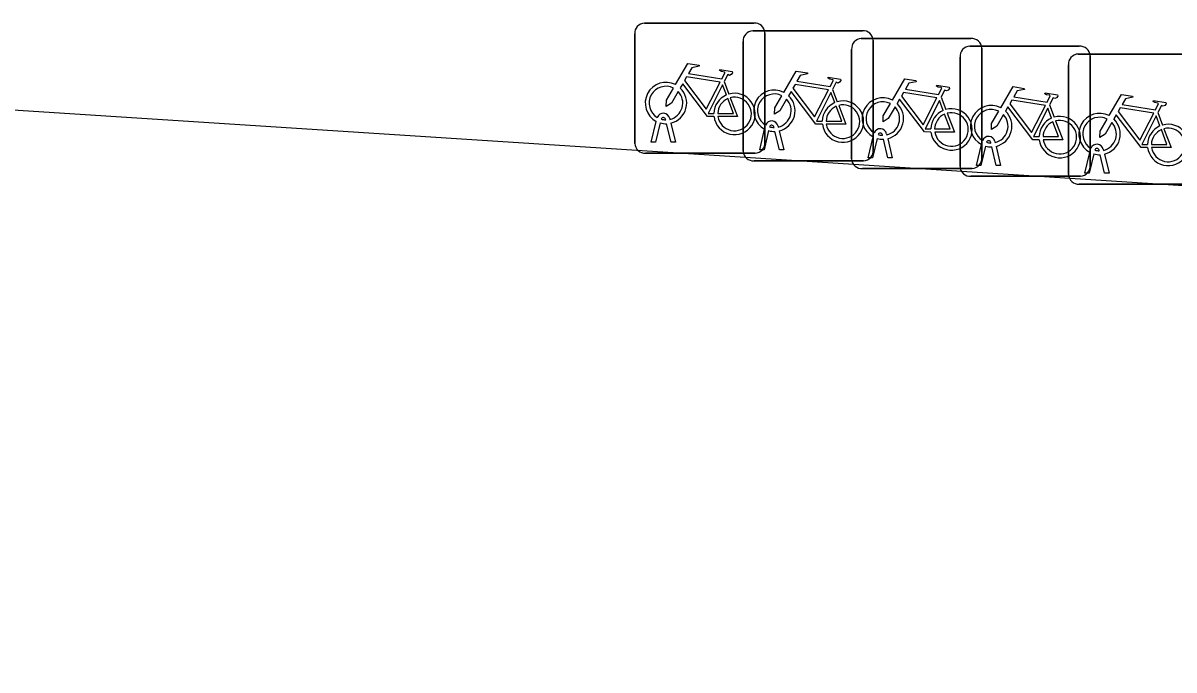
# Model space of a CAD drawing. Extents: x 161848 to 162726, y 385382 to 386521.
# Drawn here: x 162035.54 to 162044.37, y 385625.61 to 385630.58 of the extents above; entities that cross this region are included whole.
import ezdxf

# ---------------------------------------------------------------- set-up
doc = ezdxf.new("R2010")
doc.units = 0
doc.layers.add('IMGEO_Fietsenrek', color=7, linetype='Continuous')
doc.layers.add('IMGEO_Rijbaan_lokaal_open', color=7, linetype='Continuous')

msp = doc.modelspace()

# ---------------------------------------------------------------- linework, layer by layer
at = {"layer": 'IMGEO_Fietsenrek'}
for p, q in [((162040.3089, 385630.5805), (162041.1498, 385630.5805)), ((162041.1498, 385630.5805), (162040.3089, 385630.5805)), ((162040.2345, 385629.6559), (162040.2345, 385630.4968)), ((162040.2345, 385630.4968), (162040.2345, 385629.6559)), ((162041.1409, 385630.5215), (162041.9818, 385630.5215)), ((162041.9818, 385630.5215), (162041.1409, 385630.5215)), ((162041.2335, 385630.5061), (162041.2335, 385629.6652)), ((162041.2335, 385629.6652), (162041.2335, 385630.5061)), ((162041.0665, 385629.5969), (162041.0665, 385630.4378)), ((162041.0665, 385630.4378), (162041.0665, 385629.5969)), ((162041.9739, 385630.4615), (162042.8148, 385630.4615)), ((162042.8148, 385630.4615), (162041.9739, 385630.4615)), ((162042.0655, 385630.4471), (162042.0655, 385629.6062)), ((162042.0655, 385629.6062), (162042.0655, 385630.4471)), ((162042.8059, 385630.4025), (162043.6468, 385630.4025)), ((162043.6468, 385630.4025), (162042.8059, 385630.4025)), ((162041.8995, 385629.5369), (162041.8995, 385630.3778)), ((162041.8995, 385630.3778), (162041.8995, 385629.5369)), ((162042.7315, 385629.4779), (162042.7315, 385630.3188)), ((162042.7315, 385630.3188), (162042.7315, 385629.4779)), ((162042.8985, 385630.3871), (162042.8985, 385629.5462)), ((162042.8985, 385629.5462), (162042.8985, 385630.3871)), ((162043.6379, 385630.3425), (162044.4788, 385630.3425)), ((162044.4788, 385630.3425), (162043.6379, 385630.3425)), ((162043.7305, 385630.3281), (162043.7305, 385629.4872)), ((162043.7305, 385629.4872), (162043.7305, 385630.3281)), ((162043.5635, 385629.4179), (162043.5635, 385630.2588)), ((162043.5635, 385630.2588), (162043.5635, 385629.4179)), ((162040.9212, 385630.1302), (162040.9575, 385630.035)), ((162041.7532, 385630.0712), (162041.7895, 385629.976)), ((162042.5862, 385630.0112), (162042.6225, 385629.916)), ((162043.4182, 385629.9522), (162043.4545, 385629.857)), ((162044.2502, 385629.8922), (162044.2865, 385629.797)), ((162040.3615, 385629.6653), (162040.3998, 385629.8253)), ((162040.4302, 385629.8131), (162040.3949, 385629.6653)), ((162040.4719, 385629.8369), (162040.4709, 385629.8412)), ((162040.513, 385629.6653), (162040.4791, 385629.807)), ((162040.5026, 385629.8484), (162040.5044, 385629.8405)), ((162040.5114, 385629.8113), (162040.5464, 385629.6653)), ((162041.3346, 385629.7894), (162041.3364, 385629.7815)), ((162041.1935, 385629.6063), (162041.2318, 385629.7663)), ((162041.2622, 385629.7541), (162041.2269, 385629.6063)), ((162041.3039, 385629.7779), (162041.3029, 385629.7822)), ((162041.345, 385629.6063), (162041.3111, 385629.748)), ((162041.3434, 385629.7523), (162041.3784, 385629.6063)), ((162042.0265, 385629.5463), (162042.0648, 385629.7063)), ((162042.1369, 385629.7179), (162042.1359, 385629.7222)), ((162042.1676, 385629.7294), (162042.1694, 385629.7215)), ((162040.3949, 385629.6653), (162040.3615, 385629.6653)), ((162040.5464, 385629.6653), (162040.513, 385629.6653)), ((162041.2269, 385629.6063), (162041.1935, 385629.6063)), ((162041.3784, 385629.6063), (162041.345, 385629.6063)), ((162042.0952, 385629.6941), (162042.0599, 385629.5463)), ((162042.178, 385629.5463), (162042.1441, 385629.688)), ((162042.1764, 385629.6923), (162042.2114, 385629.5463)), ((162042.8585, 385629.4873), (162042.8968, 385629.6473)), ((162042.9272, 385629.6351), (162042.8919, 385629.4873)), ((162042.9689, 385629.6589), (162042.9679, 385629.6632)), ((162043.01, 385629.4873), (162042.9761, 385629.629)), ((162042.9996, 385629.6704), (162043.0014, 385629.6625)), ((162043.0084, 385629.6333), (162043.0434, 385629.4873)), ((162043.8316, 385629.6104), (162043.8334, 385629.6025)), ((162041.1591, 385629.5815), (162040.3182, 385629.5815)), ((162040.3182, 385629.5815), (162041.1591, 385629.5815)), ((162041.9911, 385629.5225), (162041.1502, 385629.5225)), ((162041.1502, 385629.5225), (162041.9911, 385629.5225)), ((162042.0599, 385629.5463), (162042.0265, 385629.5463)), ((162042.2114, 385629.5463), (162042.178, 385629.5463)), ((162043.6905, 385629.4273), (162043.7288, 385629.5873)), ((162043.7592, 385629.5751), (162043.7239, 385629.4273)), ((162043.8009, 385629.5989), (162043.7999, 385629.6032)), ((162043.842, 385629.4273), (162043.8081, 385629.569)), ((162043.8404, 385629.5733), (162043.8754, 385629.4273)), ((162042.8241, 385629.4625), (162041.9832, 385629.4625)), ((162041.9832, 385629.4625), (162042.8241, 385629.4625)), ((162042.8919, 385629.4873), (162042.8585, 385629.4873)), ((162043.0434, 385629.4873), (162043.01, 385629.4873)), ((162043.6561, 385629.4035), (162042.8152, 385629.4035)), ((162042.8152, 385629.4035), (162043.6561, 385629.4035)), ((162044.4881, 385629.3435), (162043.6472, 385629.3435)), ((162043.6472, 385629.3435), (162044.4881, 385629.3435)), ((162043.7239, 385629.4273), (162043.6905, 385629.4273)), ((162043.8754, 385629.4273), (162043.842, 385629.4273))]:
    msp.add_line(p, q, dxfattribs=at)
for points in [[(162040.5471, 385630.1072), (162040.6418, 385630.2707), (162040.728, 385630.2569), (162040.7297, 385630.2482), (162040.6736, 385630.2373), (162040.6474, 385630.192), (162040.9026, 385630.1512)], [(162040.8897, 385630.126), (162040.6329, 385630.167), (162040.6162, 385630.1382), (162040.7832, 385629.9179), (162040.8897, 385630.126)], [(162040.9026, 385630.1512), (162040.9276, 385630.2), (162040.9225, 385630.204), (162040.8993, 385630.2077), (162040.8866, 385630.2152), (162040.8856, 385630.2183), (162040.8878, 385630.2229), (162040.9826, 385630.2078), (162040.9849, 385630.1975), (162040.9755, 385630.1851), (162040.9631, 385630.1787), (162040.9486, 385630.1849), (162040.9212, 385630.1302)], [(162041.3791, 385630.0482), (162041.4738, 385630.2117), (162041.56, 385630.1979), (162041.5617, 385630.1892), (162041.5056, 385630.1783), (162041.4794, 385630.133), (162041.7346, 385630.0922)], [(162041.7346, 385630.0922), (162041.7596, 385630.141), (162041.7545, 385630.145), (162041.7313, 385630.1487), (162041.7186, 385630.1562), (162041.7176, 385630.1593), (162041.7198, 385630.1639), (162041.8146, 385630.1488), (162041.8169, 385630.1385), (162041.8075, 385630.1261), (162041.7951, 385630.1197), (162041.7806, 385630.1259), (162041.7532, 385630.0712)], [(162042.2121, 385629.9882), (162042.3068, 385630.1517), (162042.393, 385630.1379), (162042.3947, 385630.1292), (162042.3386, 385630.1183), (162042.3124, 385630.073), (162042.5676, 385630.0322)], [(162040.5678, 385630.0547), (162040.5162, 385629.9655), (162040.4763, 385629.9395), (162040.4775, 385629.987), (162040.532, 385630.0812)], [(162040.8428, 385629.8625), (162040.7931, 385629.8626), (162040.6024, 385630.1143), (162040.5834, 385630.0815)], [(162040.9377, 385630.028), (162040.9084, 385630.1048), (162040.799, 385629.8867), (162040.8417, 385629.8866)], [(162041.6748, 385629.8035), (162041.6251, 385629.8036), (162041.4344, 385630.0553), (162041.4154, 385630.0225)], [(162041.7217, 385630.067), (162041.4649, 385630.108), (162041.4482, 385630.0792), (162041.6152, 385629.8589), (162041.7217, 385630.067)], [(162042.5676, 385630.0322), (162042.5926, 385630.081), (162042.5875, 385630.085), (162042.5643, 385630.0887), (162042.5516, 385630.0962), (162042.5506, 385630.0993), (162042.5528, 385630.1039), (162042.6476, 385630.0888), (162042.6499, 385630.0785), (162042.6405, 385630.0661), (162042.6281, 385630.0597), (162042.6136, 385630.0659), (162042.5862, 385630.0112)], [(162043.0441, 385629.9292), (162043.1388, 385630.0927), (162043.225, 385630.0789), (162043.2267, 385630.0702), (162043.1706, 385630.0593), (162043.1444, 385630.014), (162043.3996, 385629.9732)], [(162040.8717, 385629.8865), (162040.9916, 385629.8863), (162040.9484, 385629.9999)], [(162040.9682, 385630.0068), (162041.0232, 385629.8622), (162040.8731, 385629.8625)], [(162041.3998, 385629.9957), (162041.3482, 385629.9065), (162041.3083, 385629.8805), (162041.3095, 385629.928), (162041.364, 385630.0222)], [(162041.7697, 385629.969), (162041.7404, 385630.0458), (162041.631, 385629.8277), (162041.6737, 385629.8276)], [(162042.2328, 385629.9357), (162042.1812, 385629.8465), (162042.1413, 385629.8205), (162042.1425, 385629.868), (162042.197, 385629.9622)], [(162042.5078, 385629.7435), (162042.4581, 385629.7436), (162042.2674, 385629.9953), (162042.2484, 385629.9625)], [(162042.5547, 385630.007), (162042.2979, 385630.048), (162042.2812, 385630.0192), (162042.4482, 385629.7989), (162042.5547, 385630.007)], [(162042.6027, 385629.909), (162042.5734, 385629.9858), (162042.464, 385629.7677), (162042.5067, 385629.7676)], [(162043.3867, 385629.948), (162043.1299, 385629.989), (162043.1132, 385629.9602), (162043.2802, 385629.7399), (162043.3867, 385629.948)], [(162043.3996, 385629.9732), (162043.4246, 385630.022), (162043.4195, 385630.026), (162043.3963, 385630.0297), (162043.3836, 385630.0372), (162043.3826, 385630.0403), (162043.3848, 385630.0449), (162043.4796, 385630.0298), (162043.4819, 385630.0195), (162043.4725, 385630.0071), (162043.4601, 385630.0007), (162043.4456, 385630.0069), (162043.4182, 385629.9522)], [(162043.8761, 385629.8692), (162043.9708, 385630.0327), (162044.057, 385630.0189), (162044.0587, 385630.0102), (162044.0026, 385629.9993), (162043.9764, 385629.954), (162044.2316, 385629.9132)], [(162044.2316, 385629.9132), (162044.2566, 385629.962), (162044.2515, 385629.966), (162044.2283, 385629.9697), (162044.2156, 385629.9772), (162044.2146, 385629.9803), (162044.2168, 385629.9849), (162044.3116, 385629.9698), (162044.3139, 385629.9595), (162044.3045, 385629.9471), (162044.2921, 385629.9407), (162044.2776, 385629.9469), (162044.2502, 385629.8922)], [(162041.7037, 385629.8275), (162041.8236, 385629.8273), (162041.7804, 385629.9409)], [(162041.8002, 385629.9478), (162041.8552, 385629.8032), (162041.7051, 385629.8035)], [(162042.5367, 385629.7675), (162042.6566, 385629.7673), (162042.6134, 385629.8809)], [(162042.6332, 385629.8878), (162042.6882, 385629.7432), (162042.5381, 385629.7435)], [(162043.0648, 385629.8767), (162043.0132, 385629.7875), (162042.9733, 385629.7615), (162042.9745, 385629.809), (162043.029, 385629.9032)], [(162043.3398, 385629.6845), (162043.2901, 385629.6846), (162043.0994, 385629.9363), (162043.0804, 385629.9035)], [(162043.4347, 385629.85), (162043.4054, 385629.9268), (162043.296, 385629.7087), (162043.3387, 385629.7086)], [(162044.1718, 385629.6245), (162044.1221, 385629.6246), (162043.9314, 385629.8763), (162043.9124, 385629.8435)], [(162044.2187, 385629.888), (162043.9619, 385629.929), (162043.9452, 385629.9002), (162044.1122, 385629.6799), (162044.2187, 385629.888)], [(162043.3687, 385629.7085), (162043.4886, 385629.7083), (162043.4454, 385629.8219)], [(162043.4652, 385629.8288), (162043.5202, 385629.6842), (162043.3701, 385629.6845)], [(162043.8968, 385629.8167), (162043.8452, 385629.7275), (162043.8053, 385629.7015), (162043.8065, 385629.749), (162043.861, 385629.8432)], [(162044.2667, 385629.79), (162044.2374, 385629.8668), (162044.128, 385629.6487), (162044.1707, 385629.6486)], [(162044.2007, 385629.6485), (162044.3206, 385629.6483), (162044.2774, 385629.7619)], [(162044.2972, 385629.7688), (162044.3522, 385629.6242), (162044.2021, 385629.6245)]]:
    msp.add_lwpolyline(points, dxfattribs=at)
for centre, radius, start, end in [((162040.3122, 385630.5026), 0.0779, 92.4484, 184.28452), ((162040.3122, 385630.5026), 0.0779, 92.4484, 184.28452), ((162041.1556, 385630.5028), 0.0779, 2.4484, 94.28452), ((162041.1556, 385630.5028), 0.0779, 2.4484, 94.28452), ((162041.1442, 385630.4436), 0.0779, 92.4484, 184.28452), ((162041.1442, 385630.4436), 0.0779, 92.4484, 184.28452), ((162041.9876, 385630.4438), 0.0779, 2.4484, 94.28452), ((162041.9876, 385630.4438), 0.0779, 2.4484, 94.28452), ((162041.9772, 385630.3836), 0.0779, 92.4484, 184.28452), ((162041.9772, 385630.3836), 0.0779, 92.4484, 184.28452), ((162042.8092, 385630.3246), 0.0779, 92.4484, 184.28452), ((162042.8092, 385630.3246), 0.0779, 92.4484, 184.28452), ((162042.8206, 385630.3838), 0.0779, 2.4484, 94.28452), ((162042.8206, 385630.3838), 0.0779, 2.4484, 94.28452), ((162043.6526, 385630.3248), 0.0779, 2.4484, 94.28452), ((162043.6526, 385630.3248), 0.0779, 2.4484, 94.28452), ((162043.6412, 385630.2646), 0.0779, 92.4484, 184.28452), ((162043.6412, 385630.2646), 0.0779, 92.4484, 184.28452), ((162040.4741, 385629.9659), 0.159, 62.67661, 242.13685), ((162040.4741, 385629.9659), 0.129, 63.31916, 238.90302), ((162040.4741, 385629.9659), 0.129, 283.60429, 43.43025), ((162040.4741, 385629.9659), 0.159, 283.5766, 46.60424), ((162041.3061, 385629.9069), 0.159, 62.67661, 242.13685), ((162041.0007, 385629.8819), 0.159, 113.3408, 178.32165), ((162041.0007, 385629.8819), 0.159, 187.0065, 105.77075), ((162041.0007, 385629.8819), 0.129, 113.92302, 177.95563), ((162041.0007, 385629.8819), 0.129, 188.67146, 104.58832), ((162041.3061, 385629.9069), 0.129, 63.31916, 238.90302), ((162041.3061, 385629.9069), 0.129, 283.60429, 43.43025), ((162041.3061, 385629.9069), 0.159, 283.5766, 46.60424), ((162041.8327, 385629.8229), 0.159, 113.3408, 178.32165), ((162041.8327, 385629.8229), 0.159, 187.0065, 105.77075), ((162042.1391, 385629.8469), 0.159, 62.67661, 242.13685), ((162042.1391, 385629.8469), 0.129, 63.31916, 238.90302), ((162042.1391, 385629.8469), 0.159, 283.5766, 46.60424), ((162040.4539, 385629.8373), 0.0499, 12.8025, 158.69338), ((162041.8327, 385629.8229), 0.129, 113.92302, 177.95563), ((162041.8327, 385629.8229), 0.129, 188.67146, 104.58832), ((162042.1391, 385629.8469), 0.129, 283.60429, 43.43025), ((162042.6657, 385629.7629), 0.159, 113.3408, 178.32165), ((162042.6657, 385629.7629), 0.159, 187.0065, 105.77075), ((162042.6657, 385629.7629), 0.129, 113.92302, 177.95563), ((162042.6657, 385629.7629), 0.129, 188.67146, 104.58832), ((162042.9711, 385629.7879), 0.159, 62.67661, 242.13685), ((162042.9711, 385629.7879), 0.129, 63.31916, 238.90302), ((162042.9711, 385629.7879), 0.129, 283.60429, 43.43025), ((162042.9711, 385629.7879), 0.159, 283.5766, 46.60424), ((162043.8031, 385629.7279), 0.159, 62.67661, 242.13685), ((162040.4741, 385629.9659), 0.159, 253.99666, 271.78671), ((162040.4539, 385629.8373), 0.0174, 12.8025, 163.45023), ((162040.4741, 385629.9659), 0.129, 253.41502, 269.02044), ((162041.2859, 385629.7783), 0.0499, 12.8025, 158.69338), ((162041.2859, 385629.7783), 0.0174, 12.8025, 163.45023), ((162041.3061, 385629.9069), 0.129, 253.41502, 269.02044), ((162043.4977, 385629.7039), 0.159, 113.3408, 178.32165), ((162043.4977, 385629.7039), 0.159, 187.0065, 105.77075), ((162043.4977, 385629.7039), 0.129, 113.92302, 177.95563), ((162043.4977, 385629.7039), 0.129, 188.67146, 104.58832), ((162043.8031, 385629.7279), 0.129, 63.31916, 238.90302), ((162043.8031, 385629.7279), 0.129, 283.60429, 43.43025), ((162043.8031, 385629.7279), 0.159, 283.5766, 46.60424), ((162044.3297, 385629.6439), 0.159, 113.3408, 178.32165), ((162044.3297, 385629.6439), 0.159, 187.0065, 105.77075), ((162041.3061, 385629.9069), 0.159, 253.99666, 271.78671), ((162042.1189, 385629.7183), 0.0499, 12.8025, 158.69338), ((162042.1189, 385629.7183), 0.0174, 12.8025, 163.45023), ((162042.1391, 385629.8469), 0.129, 253.41502, 269.02044), ((162042.9509, 385629.6593), 0.0499, 12.8025, 158.69338), ((162044.3297, 385629.6439), 0.129, 113.92302, 177.95563), ((162044.3297, 385629.6439), 0.129, 188.67146, 104.58832), ((162040.3124, 385629.6592), 0.0779, 182.4484, 274.28452), ((162040.3124, 385629.6592), 0.0779, 182.4484, 274.28452), ((162041.1558, 385629.6594), 0.0779, 272.4484, 4.28452), ((162041.1558, 385629.6594), 0.0779, 272.4484, 4.28452), ((162042.1391, 385629.8469), 0.159, 253.99666, 271.78671), ((162042.9711, 385629.7879), 0.159, 253.99666, 271.78671), ((162042.9509, 385629.6593), 0.0174, 12.8025, 163.45023), ((162042.9711, 385629.7879), 0.129, 253.41502, 269.02044), ((162043.7829, 385629.5993), 0.0499, 12.8025, 158.69338), ((162043.7829, 385629.5993), 0.0174, 12.8025, 163.45023), ((162041.1444, 385629.6002), 0.0779, 182.4484, 274.28452), ((162041.1444, 385629.6002), 0.0779, 182.4484, 274.28452), ((162041.9774, 385629.5402), 0.0779, 182.4484, 274.28452), ((162041.9774, 385629.5402), 0.0779, 182.4484, 274.28452), ((162041.9878, 385629.6004), 0.0779, 272.4484, 4.28452), ((162041.9878, 385629.6004), 0.0779, 272.4484, 4.28452), ((162042.8208, 385629.5404), 0.0779, 272.4484, 4.28452), ((162042.8208, 385629.5404), 0.0779, 272.4484, 4.28452), ((162043.8031, 385629.7279), 0.159, 253.99666, 271.78671), ((162043.8031, 385629.7279), 0.129, 253.41502, 269.02044), ((162042.8094, 385629.4812), 0.0779, 182.4484, 274.28452), ((162042.8094, 385629.4812), 0.0779, 182.4484, 274.28452), ((162043.6528, 385629.4814), 0.0779, 272.4484, 4.28452), ((162043.6528, 385629.4814), 0.0779, 272.4484, 4.28452), ((162043.6414, 385629.4212), 0.0779, 182.4484, 274.28452), ((162043.6414, 385629.4212), 0.0779, 182.4484, 274.28452)]:
    msp.add_arc(centre, radius, start, end, dxfattribs=at)
at = {"layer": 'IMGEO_Rijbaan_lokaal_open'}
msp.add_lwpolyline([(162028.926, 385630.337), (162101.971, 385625.611)], dxfattribs=at)

doc.saveas('drawing.dxf')
